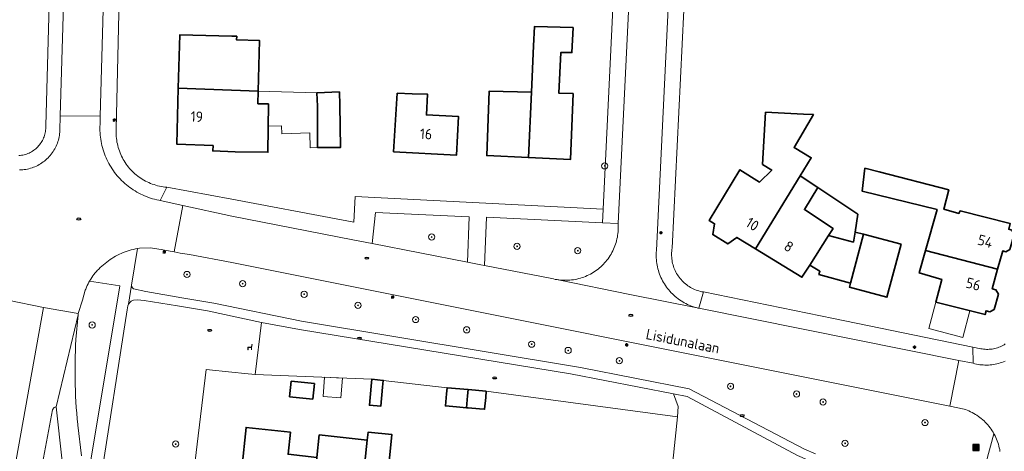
# Model space of a CAD drawing. Header units: metres. Extents: x 152610 to 160096, y 456114 to 462495.
# Tile 437 of 656: x 157473 to 157599, y 460658 to 460714. Entities that reach past the tile are written whole.
import ezdxf
from ezdxf.enums import TextEntityAlignment as Align

# ---------------------------------------------------------------- set-up
doc = ezdxf.new("R2010")
doc.units = ezdxf.units.M
doc.header["$LTSCALE"] = 0.5
doc.layers.get('0').update_dxf_attribs({"linetype": 'CONTINUOUS'})
for name, color, linetype, lineweight in [('B-PV-GR-BEPLANTING_CULTUUR_BOSPLANTSOEN-GV', 251, 'CONTINUOUS', 18), ('B-PV-GR-BOOM-S', 251, 'CONTINUOUS', 25), ('B-PV-IE-MEUBILAIR-S', 251, 'CONTINUOUS', 25), ('B-PV-IE-MEUBILAIR_WEGMEUBILAIR-S', 251, 'CONTINUOUS', 25), ('B-PV-IE-MEUBILAIR_WEGMEUBILAIR_AFVALBAK-S', 251, 'CONTINUOUS', 25), ('B-PV-OG-BEBOUWING-GV', 6, 'CONTINUOUS', 35), ('B-PV-OG-BEBOUWING-T18', 1, 'CONTINUOUS', 18), ('B-PV-OG-BEBOUWING_OVERBOUWING-GV', 251, 'CONTINUOUS', 18), ('B-PV-OG-BEBOUWING_SCHUUR-GV', 251, 'CONTINUOUS', 18), ('B-PV-OG-TERREIN_BEGROEID-GV', 251, 'CONTINUOUS', 18), ('B-PV-OG-TOPOGRAFIE-T18', 1, 'CONTINUOUS', 18), ('B-PV-VH-GESLOTENVERHARDING_ASFALT-GV', 251, 'CONTINUOUS', 18), ('B-PV-VH-HALFVERHARDING_GRAVEL-GV', 251, 'CONTINUOUS', 18), ('B-PV-VH-OPENVERHARDING_BETONSTRAATSTEEN-GV', 251, 'CONTINUOUS', 18), ('B-PV-VH-OPENVERHARDING_STRAATBAKSTEEN-GV', 251, 'CONTINUOUS', 18), ('B-PV-VH-OPENVERHARDING_TEGEL-GV', 251, 'CONTINUOUS', 18)]:
    doc.layers.add(name, color=color, linetype=linetype, lineweight=lineweight)
doc.styles.add('NLCS-ISO', font='NLCS-ISO.ttf')
doc.styles.add('NLCS-ISO-M750-T18', font='NLCS-ISO.ttf', dxfattribs={"height": 1.35})

# ---------------------------------------------------------------- blocks, each defined once
blk = doc.blocks.new('SIE-WEG_AFVALBAK-SO')
h = blk.add_hatch(color=256)
h.dxf.hatch_style = 1
h.paths.add_polyline_path([(-1.5, -1.5), (1.5, -1.5), (1.5, 1.5), (-1.5, 1.5)])
for points in [[(-2, -2), (2, -2), (2, 2), (-2, 2)], [(-1.5, -1.5), (1.5, -1.5), (1.5, 1.5), (-1.5, 1.5)]]:
    blk.add_lwpolyline(points, close=True)
blk = doc.blocks.new('SIE-MEUBILAIR_PAAL_LICHTMAST-SO')
for points in [[(-0.62, 0), (-1, 0)], [(-0.71, 0.71), (-0.44, 0.44)], [(0, 1), (0, 0.62)], [(0.44, 0.44), (0.71, 0.71)], [(1, 0), (0.62, 0)], [(-0.71, -0.71), (-0.44, -0.44)], [(0, -0.62), (0, -1)], [(0.44, -0.44), (0.71, -0.71)]]:
    blk.add_lwpolyline(points)
blk.add_circle((0, 0), 0.5)
blk = doc.blocks.new('SIE-MEUBILAIR_PUT_RIOOLPUT-SO')
blk.add_ellipse((0, 0), major_axis=(1.25, 0), ratio=0.54)
at = {"style": 'NLCS-ISO'}
blk.add_text('ri', height=0.75, dxfattribs=at).set_placement((-0.04, 0.07), align=Align.MIDDLE_CENTER)
blk = doc.blocks.new('SIE-WEG_ZITBANK-SO')
at = {"color": 0, "linetype": 'ByBlock', "lineweight": 18}
blk.add_lwpolyline([(-0.91, -1.63), (-0.91, -0.2), (1.09, -0.2), (1.09, -1.63), (1.29, -1.63), (1.29, -0.21), (1.54, 1.78), (1.33, 1.78), (1.11, 0), (-1.11, 0), (-1.11, -1.63)], close=True, dxfattribs=at)
blk = doc.blocks.new('SGR-BOOM_GBKN-SO')
at = {"linetype": 'ByBlock', "lineweight": 18}
h = blk.add_hatch(color=0, dxfattribs=at)
h.dxf.hatch_style = 1
edge = h.paths.add_edge_path()
edge.add_arc((0, 0), 0.25, 0, 360)
at = {"color": 0, "linetype": 'ByBlock', "lineweight": 18}
for radius in [2, 0.25]:
    blk.add_circle((0, 0), radius, dxfattribs=at)
at = {"color": 0, "linetype": 'ByBlock', "lineweight": 18, "style": 'NLCS-ISO'}
blk.add_attdef('SOORT', (2.5, 0), '', height=1.5, dxfattribs=at)

msp = doc.modelspace()

# ---------------------------------------------------------------- linework, layer by layer
at = {"layer": 'B-PV-GR-BEPLANTING_CULTUUR_BOSPLANTSOEN-GV', "flags": 128}
for points in [[(157532.753, 460665.967), (157557.392, 460662.659), (157557.467, 460663.983), (157556.857, 460665.639), (157543.586, 460668.182), (157508.709, 460673.907), (157503.812, 460674.806), (157502.994, 460668.113), (157518.026, 460667.494), (157519.495, 460667.357), (157527.704, 460666.407), (157530.437, 460666.168)], [(157557.035, 460640.781), (157557.697, 460646.929), (157575.04, 460645.022), (157575.848, 460656.633), (157574.107, 460657.121), (157572.838, 460657.684), (157558.601, 460665.297), (157556.857, 460665.639), (157557.467, 460663.983), (157557.392, 460662.659), (157555.095, 460640.935)]]:
    msp.add_lwpolyline(points, close=True, dxfattribs=at)
at = {"layer": 'B-PV-OG-BEBOUWING-GV', "flags": 128}
for points in [[(157543.947, 460712.747), (157538.967, 460712.891), (157538.851, 460710.376), (157538.575, 460704.405), (157538.187, 460696.012), (157543.587, 460695.761), (157543.93, 460704.243), (157542.091, 460704.299), (157542.359, 460709.541), (157543.789, 460709.52)], [(157500, 460711.634), (157493.295, 460711.796), (157493.106, 460704.931), (157503.408, 460704.561), (157503.553, 460711.079), (157500.623, 460711.146), (157500.634, 460711.619)], [(157503.408, 460704.561), (157493.106, 460704.931), (157492.908, 460697.748), (157497.585, 460697.555), (157497.556, 460696.862), (157500.455, 460696.741), (157504.642, 460696.69), (157504.717, 460702.911), (157503.372, 460702.927)], [(157513.914, 460702.733), (157513.845, 460704.448), (157510.944, 460704.332), (157511.013, 460702.617), (157511.041, 460697.314), (157513.983, 460697.285)], [(157538.575, 460704.405), (157533.136, 460704.569), (157532.818, 460696.262), (157538.187, 460696.012)], [(157523.234, 460704.225), (157521.308, 460704.276), (157520.823, 460696.769), (157528.928, 460696.34), (157529.177, 460701.294), (157525.062, 460701.496), (157525.171, 460704.174)], [(157573.576, 460701.607), (157568.715, 460701.849), (157568.325, 460695.127), (157569.503, 460694.409), (157567.916, 460692.867), (157565.402, 460694.447), (157561.435, 460687.934), (157562.154, 460687.493), (157561.9, 460686.113), (157563.854, 460684.915), (157565.001, 460685.747), (157567.406, 460684.272), (157573.159, 460693.653), (157574.592, 460695.991), (157572.39, 460697.289), (157574.866, 460701.543)], [(157581.506, 460694.667), (157581.128, 460691.702), (157590.796, 460689.349), (157589.309, 460684.062), (157598.583, 460681.645), (157599.241, 460684.011), (157599.643, 460683.897), (157600.162, 460684.204), (157600.706, 460686.161), (157600.418, 460686.686), (157600.014, 460686.795), (157600.215, 460687.517), (157593.754, 460689.143), (157593.605, 460688.83), (157591.643, 460689.367), (157592.279, 460691.854), (157583.317, 460694.194)], [(157575.435, 460692.151), (157573.159, 460693.653), (157567.406, 460684.272), (157573.378, 460680.61), (157574.389, 460682.184), (157576.821, 460685.972), (157577.409, 460686.887), (157573.72, 460689.329)], [(157580.598, 460688.743), (157575.435, 460692.151), (157573.72, 460689.329), (157577.409, 460686.887), (157576.821, 460685.972), (157580.02, 460685.139), (157580.226, 460686.425)], [(157581.326, 460686.14), (157580.226, 460686.425), (157580.02, 460685.139), (157576.821, 460685.972), (157574.389, 460682.184), (157575.698, 460681.381), (157575.587, 460680.968), (157579.637, 460679.877)], [(157586.164, 460684.88), (157581.326, 460686.14), (157579.637, 460679.877), (157579.494, 460679.346), (157584.321, 460678.046)], [(157598.583, 460681.645), (157589.309, 460684.062), (157588.495, 460681.169), (157591.413, 460680.348), (157590.627, 460677.432), (157596.963, 460675.817), (157597.097, 460676.299), (157597.579, 460676.165), (157598.133, 460676.478), (157598.682, 460678.453), (157598.369, 460679.007), (157597.887, 460679.141)], [(157510.639, 460666.944), (157507.654, 460667.244), (157507.445, 460665.254), (157510.43, 460664.955)], [(157519.412, 460666.466), (157519.495, 460667.357), (157518.026, 460667.494), (157517.944, 460666.613), (157517.716, 460664.16), (157519.185, 460664.024)], [(157530.2, 460663.832), (157530.356, 460665.368), (157530.437, 460666.168), (157527.704, 460666.407), (157527.638, 460665.642), (157527.5, 460664.067), (157528.919, 460663.943)], [(157532.753, 460665.967), (157530.437, 460666.168), (157530.356, 460665.368), (157530.2, 460663.832), (157530.413, 460663.813), (157531.907, 460663.683), (157532.549, 460663.627), (157532.681, 460665.135)], [(157507.543, 460660.706), (157501.835, 460661.31), (157500.725, 460650.662), (157503.709, 460650.35), (157503.604, 460649.345), (157507.62, 460648.934), (157507.344, 460646.229), (157507.516, 460646.21), (157506.829, 460640.009), (157509.128, 460639.723), (157509.598, 460644.264), (157509.873, 460644.236), (157510.325, 460648.658), (157510.056, 460648.686), (157510.963, 460657.448), (157507.245, 460657.841)], [(157517.444, 460659.657), (157511.262, 460660.337), (157510.963, 460657.448), (157510.056, 460648.686), (157510.325, 460648.658), (157516.225, 460648.054), (157517.143, 460656.793)], [(157519.263, 460638.715), (157521.594, 460638.472), (157523.451, 460656.125), (157520.226, 460656.467), (157520.601, 460660.392), (157517.552, 460660.683), (157517.444, 460659.657), (157517.143, 460656.793), (157516.225, 460648.054), (157520.186, 460647.649), (157519.968, 460645.499), (157519.68, 460645.535), (157519.644, 460645.235), (157519.932, 460645.149), (157519.718, 460643.095)]]:
    msp.add_lwpolyline(points, close=True, dxfattribs=at)
at = {"layer": 'B-PV-OG-BEBOUWING_OVERBOUWING-GV', "flags": 128}
for points in [[(157510.944, 460704.332), (157503.408, 460704.561), (157503.372, 460702.927), (157504.717, 460702.911), (157504.682, 460700.044), (157506.392, 460700.108), (157506.431, 460699.068), (157510.032, 460699.204), (157510.105, 460697.279), (157511.041, 460697.314), (157511.013, 460702.617)], [(157594.998, 460676.318), (157590.627, 460677.432), (157589.741, 460674.004), (157594.108, 460672.875)]]:
    msp.add_lwpolyline(points, close=True, dxfattribs=at)
at = {"layer": 'B-PV-OG-BEBOUWING_SCHUUR-GV', "flags": 128}
msp.add_lwpolyline([(157514.241, 460667.65), (157511.938, 460667.745), (157511.742, 460665.275), (157514.041, 460665.092)], close=True, dxfattribs=at)
at = {"layer": 'B-PV-OG-TERREIN_BEGROEID-GV', "flags": 128}
for points in [[(157530.558, 460688.395), (157518.513, 460688.952), (157518.073, 460684.953), (157530.335, 460682.566)], [(157549.73, 460687.519), (157547.701, 460687.615), (157532.767, 460688.327), (157532.527, 460682.139), (157541.192, 460680.452), (157541.418, 460680.396), (157541.646, 460680.347), (157541.876, 460680.306), (157542.011, 460680.286), (157542.107, 460680.274), (157542.339, 460680.249), (157542.571, 460680.232), (157542.805, 460680.223), (157543.038, 460680.222), (157543.271, 460680.229), (157543.504, 460680.244), (157543.736, 460680.267), (157543.967, 460680.298), (157544.197, 460680.337), (157544.425, 460680.384), (157544.652, 460680.438), (157544.877, 460680.501), (157545.099, 460680.571), (157545.319, 460680.648), (157545.536, 460680.733), (157545.751, 460680.826), (157545.962, 460680.926), (157546.169, 460681.032), (157546.372, 460681.146), (157546.572, 460681.267), (157546.767, 460681.395), (157546.958, 460681.529), (157547.144, 460681.67), (157547.325, 460681.817), (157547.501, 460681.97), (157547.671, 460682.129), (157547.836, 460682.294), (157547.995, 460682.464), (157548.149, 460682.64), (157548.296, 460682.821), (157548.437, 460683.007), (157548.571, 460683.198), (157548.699, 460683.393), (157548.82, 460683.592), (157548.934, 460683.795), (157549.041, 460684.003), (157549.141, 460684.213), (157549.234, 460684.427), (157549.319, 460684.644), (157549.397, 460684.864), (157549.467, 460685.087), (157549.53, 460685.311), (157549.584, 460685.538), (157549.631, 460685.767), (157549.67, 460685.997), (157549.702, 460686.228), (157549.725, 460686.46), (157549.74, 460686.692), (157549.747, 460686.926), (157549.747, 460687.159), (157549.738, 460687.392)], [(157495.097, 460655.606), (157496.702, 460668.744), (157500, 460668.413), (157501.678, 460668.245), (157502.994, 460668.113), (157503.812, 460674.806), (157496.882, 460676.299), (157493.03, 460676.933), (157488.724, 460677.621), (157487.848, 460677.702), (157487.357, 460677.671), (157487.063, 460677.554), (157486.874, 460677.377), (157486.716, 460677.174), (157486.635, 460676.957), (157486.531, 460676.423), (157483.04, 460654.134), (157482.633, 460650.588), (157492.16, 460649.351), (157492.413, 460651.669), (157492.86, 460655.751)]]:
    msp.add_lwpolyline(points, close=True, dxfattribs=at)
for points in [[(157596.12, 460653.202), (157598.11, 460660.478), (157597.993, 460660.68), (157597.87, 460660.878), (157597.74, 460661.072), (157597.603, 460661.262), (157597.46, 460661.446), (157597.311, 460661.625), (157597.155, 460661.8), (157596.994, 460661.968), (157596.827, 460662.131), (157596.655, 460662.289), (157596.477, 460662.44), (157596.294, 460662.585), (157596.106, 460662.724), (157595.914, 460662.856), (157595.717, 460662.982), (157595.516, 460663.101), (157595.312, 460663.213), (157595.103, 460663.318), (157594.891, 460663.415), (157594.676, 460663.505), (157594.457, 460663.588), (157594.29, 460663.646), (157592.416, 460664.021), (157500, 460682.503), (157494.559, 460683.534), (157493.351, 460683.726), (157492.969, 460683.801), (157492.566, 460683.88), (157491.354, 460684.119), (157490.91, 460684.206), (157489.475, 460684.416), (157488.135, 460684.362), (157487.865, 460684.317), (157487.092, 460679.598), (157487.14, 460679.385), (157487.211, 460679.25), (157487.34, 460679.132), (157488.929, 460678.782), (157493.565, 460677.978), (157497.678, 460677.273), (157508.972, 460674.962), (157544.884, 460668.999), (157558.867, 460666.266), (157573.734, 460658.506), (157575.153, 460657.916)], [(157480.989, 460651.95), (157485.602, 460679.499), (157481.677, 460680.11), (157481.604, 460679.977), (157481.493, 460679.764), (157481.389, 460679.547), (157481.293, 460679.328), (157481.204, 460679.104), (157481.145, 460678.942), (157480.765, 460677.68), (157480.24, 460675.94), (157480.218, 460675.802), (157479.942, 460672.609), (157479.902, 460671.881), (157479.87, 460671.152), (157479.846, 460670.423), (157479.83, 460669.694), (157479.821, 460668.965), (157479.821, 460668.235), (157479.829, 460667.506), (157479.845, 460666.777), (157479.869, 460666.048), (157479.901, 460665.319), (157479.94, 460664.591), (157479.988, 460663.863), (157480.044, 460663.136), (157480.108, 460662.409), (157480.18, 460661.684), (157480.189, 460661.595), (157480.673, 460657.635)], [(157478.165, 460656.948), (157477.402, 460663.955), (157477.336, 460663.941), (157477.273, 460663.92), (157477.212, 460663.891), (157477.156, 460663.856), (157477.104, 460663.813), (157477.057, 460663.765), (157477.017, 460663.712), (157476.983, 460663.654), (157476.956, 460663.593), (157476.941, 460663.545), (157475.763, 460657.381)]]:
    msp.add_lwpolyline(points, dxfattribs=at)
at = {"layer": 'B-PV-VH-GESLOTENVERHARDING_ASFALT-GV', "flags": 128}
msp.add_lwpolyline([(157475.781, 460676.719), (157471.155, 460677.681), (157469.842, 460664.23), (157469.853, 460664.151), (157469.857, 460664.115), (157469.859, 460664.054), (157469.852, 460663.993), (157468.965, 460658.743), (157465.351, 460638.498), (157461.157, 460615.257), (157456.821, 460590.985), (157456.635, 460589.821), (157456.485, 460585.562), (157459.239, 460584.967)], close=True, dxfattribs=at)
for points in [[(157472.053, 460636.424), (157473.466, 460644.541), (157473.845, 460646.616), (157475.763, 460657.381), (157476.941, 460663.545), (157476.956, 460663.593), (157476.983, 460663.654), (157477.017, 460663.712), (157477.057, 460663.765), (157477.104, 460663.813), (157477.156, 460663.856), (157477.212, 460663.891), (157477.273, 460663.92), (157477.336, 460663.941), (157477.402, 460663.955), (157480.218, 460675.802), (157480.24, 460675.94), (157475.781, 460676.719), (157459.239, 460584.967)], [(157480.673, 460657.635), (157480.189, 460661.595), (157480.18, 460661.684), (157480.108, 460662.409), (157480.044, 460663.136), (157479.988, 460663.863), (157479.94, 460664.591), (157479.901, 460665.319), (157479.869, 460666.048), (157479.845, 460666.777), (157479.829, 460667.506), (157479.821, 460668.235), (157479.821, 460668.965), (157479.83, 460669.694), (157479.846, 460670.423), (157479.87, 460671.152), (157479.902, 460671.881), (157479.942, 460672.609), (157480.218, 460675.802), (157477.402, 460663.955), (157478.165, 460656.948)]]:
    msp.add_lwpolyline(points, dxfattribs=at)
at = {"layer": 'B-PV-VH-HALFVERHARDING_GRAVEL-GV', "flags": 128}
msp.add_lwpolyline([(157575.153, 460657.916), (157573.734, 460658.506), (157558.867, 460666.266), (157544.884, 460668.999), (157508.972, 460674.962), (157497.678, 460677.273), (157493.565, 460677.978), (157488.929, 460678.782), (157487.34, 460679.132), (157487.211, 460679.25), (157487.14, 460679.385), (157487.092, 460679.598), (157486.716, 460677.174), (157486.874, 460677.377), (157487.063, 460677.554), (157487.357, 460677.671), (157487.848, 460677.702), (157488.724, 460677.621), (157493.03, 460676.933), (157496.882, 460676.299), (157503.812, 460674.806), (157508.709, 460673.907), (157543.586, 460668.182), (157556.857, 460665.639), (157558.601, 460665.297), (157572.838, 460657.684)], dxfattribs=at)
at = {"layer": 'B-PV-VH-OPENVERHARDING_BETONSTRAATSTEEN-GV', "flags": 128}
for points in [[(157471.155, 460677.681), (157475.781, 460676.719), (157480.24, 460675.94), (157480.765, 460677.68), (157481.145, 460678.942), (157481.204, 460679.104), (157481.293, 460679.328), (157481.389, 460679.547), (157481.493, 460679.764), (157481.604, 460679.977), (157481.677, 460680.11), (157481.721, 460680.186), (157481.846, 460680.391), (157481.977, 460680.592), (157482.115, 460680.789), (157482.259, 460680.981), (157482.41, 460681.167), (157482.567, 460681.349), (157482.68, 460681.473), (157482.869, 460681.671), (157483.063, 460681.863), (157483.264, 460682.05), (157483.469, 460682.231), (157483.68, 460682.405), (157483.895, 460682.573), (157484.116, 460682.735), (157484.341, 460682.89), (157484.57, 460683.039), (157484.804, 460683.181), (157485.042, 460683.316), (157485.284, 460683.444), (157485.529, 460683.565), (157485.778, 460683.678), (157486.03, 460683.785), (157486.285, 460683.884), (157486.543, 460683.975), (157486.803, 460684.059), (157487.065, 460684.135), (157487.33, 460684.203), (157487.597, 460684.264), (157487.865, 460684.317), (157488.135, 460684.362), (157489.475, 460684.416), (157490.91, 460684.206), (157491.354, 460684.119), (157492.566, 460683.88), (157493.682, 460689.854), (157490.773, 460690.493), (157490.604, 460690.525), (157490.335, 460690.583), (157490.069, 460690.648), (157489.804, 460690.722), (157489.541, 460690.803), (157489.282, 460690.891), (157489.024, 460690.987), (157488.77, 460691.091), (157488.519, 460691.202), (157488.271, 460691.32), (157488.027, 460691.445), (157487.786, 460691.578), (157487.55, 460691.717), (157487.317, 460691.863), (157487.089, 460692.016), (157486.866, 460692.176), (157486.647, 460692.342), (157486.433, 460692.514), (157486.224, 460692.692), (157486.021, 460692.877), (157485.823, 460693.067), (157485.63, 460693.263), (157485.444, 460693.464), (157485.263, 460693.671), (157485.089, 460693.883), (157484.92, 460694.1), (157484.758, 460694.322), (157484.603, 460694.548), (157484.454, 460694.779), (157484.313, 460695.014), (157484.177, 460695.253), (157484.049, 460695.496), (157483.929, 460695.743), (157483.815, 460695.993), (157483.709, 460696.246), (157483.61, 460696.502), (157483.519, 460696.761), (157483.435, 460697.023), (157483.359, 460697.286), (157483.29, 460697.552), (157483.23, 460697.82), (157483.177, 460698.089), (157483.132, 460698.36), (157483.095, 460698.633), (157483.066, 460698.905), (157483.045, 460699.179), (157483.031, 460699.453), (157483.026, 460699.728), (157483.029, 460700.003), (157483.04, 460700.277), (157483.069, 460701.318), (157477.922, 460701.391), (157477.865, 460699.49), (157477.864, 460699.472), (157477.853, 460699.267), (157477.833, 460699.063), (157477.805, 460698.86), (157477.77, 460698.658), (157477.727, 460698.458), (157477.675, 460698.26), (157477.617, 460698.063), (157477.55, 460697.87), (157477.476, 460697.679), (157477.395, 460697.491), (157477.306, 460697.306), (157477.21, 460697.125), (157477.107, 460696.948), (157476.998, 460696.775), (157476.881, 460696.606), (157476.759, 460696.442), (157476.63, 460696.283), (157476.494, 460696.129), (157476.353, 460695.98), (157476.206, 460695.838), (157476.054, 460695.701), (157475.896, 460695.569), (157475.734, 460695.445), (157475.567, 460695.326), (157475.395, 460695.215), (157475.219, 460695.11), (157475.039, 460695.012), (157474.855, 460694.921), (157474.668, 460694.837), (157474.478, 460694.761), (157474.285, 460694.692), (157474.09, 460694.631), (157473.892, 460694.578), (157473.692, 460694.532), (157473.491, 460694.494), (157473.288, 460694.464), (157473.084, 460694.442), (157472.88, 460694.428), (157472.675, 460694.422)], [(157599.545, 460669.831), (157599.34, 460669.746), (157599.132, 460669.669), (157598.921, 460669.599), (157598.708, 460669.537), (157598.493, 460669.482), (157598.276, 460669.435), (157598.057, 460669.396), (157597.837, 460669.365), (157597.616, 460669.342), (157597.395, 460669.327), (157597.173, 460669.32), (157596.951, 460669.321), (157596.729, 460669.33), (157596.508, 460669.347), (157596.287, 460669.372), (157596.068, 460669.405), (157595.849, 460669.445), (157595.633, 460669.494), (157595.418, 460669.55), (157593.603, 460669.914), (157592.416, 460664.021), (157594.29, 460663.646), (157594.457, 460663.588), (157594.676, 460663.505), (157594.891, 460663.415), (157595.103, 460663.318), (157595.312, 460663.213), (157595.516, 460663.101), (157595.717, 460662.982), (157595.914, 460662.856), (157596.106, 460662.724), (157596.294, 460662.585), (157596.477, 460662.44), (157596.655, 460662.289), (157596.827, 460662.131), (157596.994, 460661.968), (157597.155, 460661.8), (157597.311, 460661.625), (157597.46, 460661.446), (157597.603, 460661.262), (157597.74, 460661.072), (157597.87, 460660.878), (157597.993, 460660.68), (157598.11, 460660.478), (157598.143, 460660.418), (157598.25, 460660.212), (157598.351, 460660.001), (157598.444, 460659.788), (157598.53, 460659.571), (157598.608, 460659.351), (157598.679, 460659.129), (157598.742, 460658.905), (157598.797, 460658.678), (157598.844, 460658.45), (157598.884, 460658.22)]]:
    msp.add_lwpolyline(points, dxfattribs=at)
msp.add_lwpolyline([(157500, 460688.466), (157493.682, 460689.854), (157492.566, 460683.88), (157492.969, 460683.801), (157493.351, 460683.726), (157494.559, 460683.534), (157500, 460682.503), (157592.416, 460664.021), (157593.603, 460669.914), (157560.126, 460676.619), (157551.244, 460678.417), (157542.011, 460680.286), (157541.876, 460680.306), (157541.646, 460680.347), (157541.418, 460680.396), (157541.192, 460680.452), (157532.527, 460682.139), (157532.074, 460682.227), (157530.335, 460682.566), (157518.073, 460684.953), (157515.597, 460685.434)], close=True, dxfattribs=at)
at = {"layer": 'B-PV-VH-OPENVERHARDING_STRAATBAKSTEEN-GV', "flags": 128}
msp.add_lwpolyline([(157484.954, 460777.607), (157479.802, 460777.771), (157479.385, 460750), (157477.922, 460701.391), (157483.069, 460701.318), (157484.428, 460750)], close=True, dxfattribs=at)
msp.add_lwpolyline([(157552.776, 460749.999), (157549.73, 460687.519), (157549.738, 460687.392), (157549.747, 460687.159), (157549.747, 460686.926), (157549.74, 460686.692), (157549.725, 460686.46), (157549.702, 460686.228), (157549.67, 460685.997), (157549.631, 460685.767), (157549.584, 460685.538), (157549.53, 460685.311), (157549.467, 460685.087), (157549.397, 460684.864), (157549.319, 460684.644), (157549.234, 460684.427), (157549.141, 460684.213), (157549.041, 460684.003), (157548.934, 460683.795), (157548.82, 460683.592), (157548.699, 460683.393), (157548.571, 460683.198), (157548.437, 460683.007), (157548.296, 460682.821), (157548.149, 460682.64), (157547.995, 460682.464), (157547.836, 460682.294), (157547.671, 460682.129), (157547.501, 460681.97), (157547.325, 460681.817), (157547.144, 460681.67), (157546.958, 460681.529), (157546.767, 460681.395), (157546.572, 460681.267), (157546.372, 460681.146), (157546.169, 460681.032), (157545.962, 460680.926), (157545.751, 460680.826), (157545.536, 460680.733), (157545.319, 460680.648), (157545.099, 460680.571), (157544.877, 460680.501), (157544.652, 460680.438), (157544.425, 460680.384), (157544.197, 460680.337), (157543.967, 460680.298), (157543.736, 460680.267), (157543.504, 460680.244), (157543.271, 460680.229), (157543.038, 460680.222), (157542.805, 460680.223), (157542.571, 460680.232), (157542.339, 460680.249), (157542.107, 460680.274), (157542.011, 460680.286), (157551.244, 460678.417), (157560.126, 460676.619), (157560.006, 460676.647), (157559.777, 460676.706), (157559.549, 460676.773), (157559.324, 460676.848), (157559.102, 460676.93), (157558.883, 460677.02), (157558.667, 460677.117), (157558.454, 460677.222), (157558.245, 460677.333), (157558.04, 460677.451), (157557.839, 460677.577), (157557.642, 460677.709), (157557.45, 460677.847), (157557.262, 460677.992), (157557.08, 460678.144), (157556.903, 460678.301), (157556.731, 460678.464), (157556.565, 460678.633), (157556.404, 460678.808), (157556.25, 460678.987), (157556.102, 460679.172), (157555.96, 460679.362), (157555.824, 460679.556), (157555.695, 460679.755), (157555.573, 460679.958), (157555.458, 460680.165), (157555.35, 460680.376), (157555.249, 460680.591), (157555.156, 460680.808), (157555.07, 460681.029), (157554.991, 460681.253), (157554.92, 460681.479), (157554.857, 460681.707), (157554.801, 460681.937), (157554.753, 460682.17), (157554.713, 460682.403), (157554.681, 460682.638), (157554.657, 460682.874), (157554.641, 460683.11), (157554.633, 460683.347), (157554.632, 460683.584), (157554.64, 460683.821), (157554.656, 460684.057), (157557.824, 460749.999)], dxfattribs=at)
at = {"layer": 'B-PV-VH-OPENVERHARDING_TEGEL-GV', "flags": 128}
for points in [[(157547.785, 460689.382), (157547.701, 460687.615), (157549.73, 460687.519), (157552.776, 460749.999), (157555.097, 460797.724), (157553.047, 460797.219), (157550.731, 460750)], [(157547.701, 460687.615), (157547.785, 460689.382), (157515.898, 460690.996), (157515.731, 460687.682), (157514.104, 460687.989), (157500, 460690.648), (157491.618, 460692.198), (157490.773, 460690.493), (157493.682, 460689.854), (157500, 460688.466), (157515.597, 460685.434), (157518.073, 460684.953), (157518.513, 460688.952), (157530.558, 460688.395), (157530.335, 460682.566), (157532.074, 460682.227), (157532.527, 460682.139), (157532.767, 460688.327)], [(157577.454, 460675.298), (157560.706, 460678.721), (157560.126, 460676.619), (157593.603, 460669.914), (157595.418, 460669.55), (157595.389, 460671.632)]]:
    msp.add_lwpolyline(points, close=True, dxfattribs=at)
for points in [[(157477.425, 460749.999), (157476.053, 460700.084), (157476.054, 460700.052), (157476.054, 460699.879), (157476.046, 460699.707), (157476.03, 460699.536), (157476.006, 460699.365), (157475.975, 460699.196), (157475.935, 460699.028), (157475.888, 460698.863), (157475.833, 460698.699), (157475.77, 460698.539), (157475.7, 460698.381), (157475.623, 460698.227), (157475.539, 460698.077), (157475.448, 460697.931), (157475.35, 460697.789), (157475.246, 460697.652), (157475.136, 460697.52), (157475.019, 460697.393), (157474.897, 460697.272), (157474.769, 460697.156), (157474.636, 460697.047), (157474.498, 460696.944), (157474.356, 460696.847), (157474.209, 460696.757), (157474.058, 460696.674), (157473.903, 460696.598), (157473.745, 460696.529), (157473.584, 460696.468), (157473.421, 460696.414), (157473.255, 460696.368), (157473.087, 460696.33), (157472.918, 460696.299), (157472.747, 460696.277), (157472.575, 460696.262)], [(157472.675, 460694.422), (157472.88, 460694.428), (157473.084, 460694.442), (157473.288, 460694.464), (157473.491, 460694.494), (157473.692, 460694.532), (157473.892, 460694.578), (157474.09, 460694.631), (157474.285, 460694.692), (157474.478, 460694.761), (157474.668, 460694.837), (157474.855, 460694.921), (157475.039, 460695.012), (157475.219, 460695.11), (157475.395, 460695.215), (157475.567, 460695.326), (157475.734, 460695.445), (157475.896, 460695.569), (157476.054, 460695.701), (157476.206, 460695.838), (157476.353, 460695.98), (157476.494, 460696.129), (157476.63, 460696.283), (157476.759, 460696.442), (157476.881, 460696.606), (157476.998, 460696.775), (157477.107, 460696.948), (157477.21, 460697.125), (157477.306, 460697.306), (157477.395, 460697.491), (157477.476, 460697.679), (157477.55, 460697.87), (157477.617, 460698.063), (157477.675, 460698.26), (157477.727, 460698.458), (157477.77, 460698.658), (157477.805, 460698.86), (157477.833, 460699.063), (157477.853, 460699.267), (157477.864, 460699.472), (157477.865, 460699.49), (157477.922, 460701.391), (157479.385, 460750)], [(157484.428, 460750), (157483.069, 460701.318), (157483.04, 460700.277), (157483.029, 460700.003), (157483.026, 460699.728), (157483.031, 460699.453), (157483.045, 460699.179), (157483.066, 460698.905), (157483.095, 460698.633), (157483.132, 460698.36), (157483.177, 460698.089), (157483.23, 460697.82), (157483.29, 460697.552), (157483.359, 460697.286), (157483.435, 460697.023), (157483.519, 460696.761), (157483.61, 460696.502), (157483.709, 460696.246), (157483.815, 460695.993), (157483.929, 460695.743), (157484.049, 460695.496), (157484.177, 460695.253), (157484.313, 460695.014), (157484.454, 460694.779), (157484.603, 460694.548), (157484.758, 460694.322), (157484.92, 460694.1), (157485.089, 460693.883), (157485.263, 460693.671), (157485.444, 460693.464), (157485.63, 460693.263), (157485.823, 460693.067), (157486.021, 460692.877), (157486.224, 460692.692), (157486.433, 460692.514), (157486.647, 460692.342), (157486.866, 460692.176), (157487.089, 460692.016), (157487.317, 460691.863), (157487.55, 460691.717), (157487.786, 460691.578), (157488.027, 460691.445), (157488.271, 460691.32), (157488.519, 460691.202), (157488.77, 460691.091), (157489.024, 460690.987), (157489.282, 460690.891), (157489.541, 460690.803), (157489.804, 460690.722), (157490.069, 460690.648), (157490.335, 460690.583), (157490.604, 460690.525), (157490.773, 460690.493), (157491.618, 460692.198), (157491.381, 460692.222), (157491.145, 460692.253), (157490.91, 460692.293), (157490.677, 460692.341), (157490.445, 460692.396), (157490.215, 460692.459), (157489.988, 460692.53), (157489.763, 460692.608), (157489.54, 460692.694), (157489.321, 460692.787), (157489.105, 460692.888), (157488.892, 460692.995), (157488.684, 460693.11), (157488.479, 460693.232), (157488.278, 460693.361), (157488.082, 460693.496), (157487.89, 460693.638), (157487.704, 460693.786), (157487.522, 460693.94), (157487.346, 460694.1), (157487.175, 460694.266), (157487.01, 460694.438), (157486.85, 460694.615), (157486.697, 460694.798), (157486.55, 460694.985), (157486.409, 460695.178), (157486.275, 460695.375), (157486.148, 460695.576), (157486.027, 460695.782), (157485.913, 460695.991), (157485.807, 460696.204), (157485.707, 460696.421), (157485.615, 460696.641), (157485.531, 460696.863), (157485.454, 460697.089), (157485.384, 460697.317), (157485.323, 460697.547), (157485.269, 460697.779), (157485.222, 460698.013), (157485.184, 460698.248), (157485.153, 460698.484), (157485.131, 460698.722), (157485.117, 460698.959), (157485.11, 460699.198), (157485.111, 460699.436), (157485.121, 460699.674), (157486.254, 460749.999)], [(157557.824, 460749.999), (157554.656, 460684.057), (157554.64, 460683.821), (157554.632, 460683.584), (157554.633, 460683.347), (157554.641, 460683.11), (157554.657, 460682.874), (157554.681, 460682.638), (157554.713, 460682.403), (157554.753, 460682.17), (157554.801, 460681.937), (157554.857, 460681.707), (157554.92, 460681.479), (157554.991, 460681.253), (157555.07, 460681.029), (157555.156, 460680.808), (157555.249, 460680.591), (157555.35, 460680.376), (157555.458, 460680.165), (157555.573, 460679.958), (157555.695, 460679.755), (157555.824, 460679.556), (157555.96, 460679.362), (157556.102, 460679.172), (157556.25, 460678.987), (157556.404, 460678.808), (157556.565, 460678.633), (157556.731, 460678.464), (157556.903, 460678.301), (157557.08, 460678.144), (157557.262, 460677.992), (157557.45, 460677.847), (157557.642, 460677.709), (157557.839, 460677.577), (157558.04, 460677.451), (157558.245, 460677.333), (157558.454, 460677.222), (157558.667, 460677.117), (157558.883, 460677.02), (157559.102, 460676.93), (157559.324, 460676.848), (157559.549, 460676.773), (157559.777, 460676.706), (157560.006, 460676.647), (157560.126, 460676.619), (157560.706, 460678.721), (157560.523, 460678.755), (157560.33, 460678.798), (157560.139, 460678.849), (157559.951, 460678.908), (157559.764, 460678.975), (157559.581, 460679.049), (157559.401, 460679.13), (157559.224, 460679.219), (157559.051, 460679.314), (157558.881, 460679.417), (157558.717, 460679.526), (157558.556, 460679.642), (157558.401, 460679.764), (157558.251, 460679.893), (157558.105, 460680.027), (157557.966, 460680.168), (157557.832, 460680.313), (157557.704, 460680.464), (157557.583, 460680.62), (157557.468, 460680.781), (157557.359, 460680.946), (157557.257, 460681.116), (157557.163, 460681.29), (157557.075, 460681.467), (157556.994, 460681.648), (157556.921, 460681.832), (157556.856, 460682.018), (157556.798, 460682.207), (157556.747, 460682.398), (157556.705, 460682.592), (157556.67, 460682.786), (157556.643, 460682.982), (157556.624, 460683.179), (157556.614, 460683.377), (157556.611, 460683.575), (157556.616, 460683.772), (157556.629, 460683.97), (157556.65, 460684.166), (157556.679, 460684.362), (157559.888, 460749.998)], [(157483.04, 460654.134), (157486.531, 460676.423), (157486.635, 460676.957), (157486.716, 460677.174), (157487.092, 460679.598), (157487.865, 460684.317), (157487.597, 460684.264), (157487.33, 460684.203), (157487.065, 460684.135), (157486.803, 460684.059), (157486.543, 460683.975), (157486.285, 460683.884), (157486.03, 460683.785), (157485.778, 460683.678), (157485.529, 460683.565), (157485.284, 460683.444), (157485.042, 460683.316), (157484.804, 460683.181), (157484.57, 460683.039), (157484.341, 460682.89), (157484.116, 460682.735), (157483.895, 460682.573), (157483.68, 460682.405), (157483.469, 460682.231), (157483.264, 460682.05), (157483.063, 460681.863), (157482.869, 460681.671), (157482.68, 460681.473), (157482.567, 460681.349), (157482.41, 460681.167), (157482.259, 460680.981), (157482.115, 460680.789), (157481.977, 460680.592), (157481.846, 460680.391), (157481.721, 460680.186), (157481.677, 460680.11), (157485.602, 460679.499), (157480.989, 460651.95)], [(157599.557, 460672.036), (157599.403, 460671.938), (157599.245, 460671.847), (157599.083, 460671.763), (157598.918, 460671.686), (157598.75, 460671.617), (157598.578, 460671.555), (157598.404, 460671.5), (157598.228, 460671.454), (157598.05, 460671.415), (157597.87, 460671.383), (157597.69, 460671.36), (157597.508, 460671.345), (157597.326, 460671.338), (157597.144, 460671.338), (157596.962, 460671.347), (157596.78, 460671.364), (157596.599, 460671.389), (157596.42, 460671.421), (157595.389, 460671.632), (157595.418, 460669.55), (157595.633, 460669.494), (157595.849, 460669.445), (157596.068, 460669.405), (157596.287, 460669.372), (157596.508, 460669.347), (157596.729, 460669.33), (157596.951, 460669.321), (157597.173, 460669.32), (157597.395, 460669.327), (157597.616, 460669.342), (157597.837, 460669.365), (157598.057, 460669.396), (157598.276, 460669.435), (157598.493, 460669.482), (157598.708, 460669.537), (157598.921, 460669.599), (157599.132, 460669.669), (157599.34, 460669.746), (157599.545, 460669.831)], [(157598.884, 460658.22), (157598.844, 460658.45), (157598.797, 460658.678), (157598.742, 460658.905), (157598.679, 460659.129), (157598.608, 460659.351), (157598.53, 460659.571), (157598.444, 460659.788), (157598.351, 460660.001), (157598.25, 460660.212), (157598.143, 460660.418), (157598.11, 460660.478), (157596.12, 460653.202)]]:
    msp.add_lwpolyline(points, dxfattribs=at)

# ---------------------------------------------------------------- block references
at = {"layer": 'B-PV-GR-BOOM-S', "xscale": 0.2, "yscale": 0.2, "zscale": 0.2}
for p in [(157548.01, 460694.942), (157525.725, 460685.795), (157536.722, 460684.591), (157544.537, 460684.042), (157494.229, 460680.975), (157501.398, 460679.786), (157509.314, 460678.427), (157516.245, 460677), (157523.677, 460675.176), (157482.024, 460674.482), (157530.232, 460673.852), (157538.601, 460672.005), (157543.3, 460671.2), (157549.897, 460669.877), (157564.202, 460666.586), (157572.696, 460665.601), (157576.117, 460664.577), (157589.227, 460661.927), (157492.779, 460659.158), (157578.947, 460659.247)]:
    msp.add_blockref('SGR-BOOM_GBKN-SO', p, dxfattribs=at)
at = {"layer": 'B-PV-IE-MEUBILAIR-S', "xscale": 0.2, "yscale": 0.2, "zscale": 0.2}
for name, p in [('SIE-MEUBILAIR_PAAL_LICHTMAST-SO', (157484.891, 460700.845)), ('SIE-MEUBILAIR_PUT_RIOOLPUT-SO', (157480.308, 460688.113)), ('SIE-MEUBILAIR_PAAL_LICHTMAST-SO', (157555.235, 460686.34)), ('SIE-MEUBILAIR_PAAL_LICHTMAST-SO', (157491.305, 460683.877)), ('SIE-MEUBILAIR_PUT_RIOOLPUT-SO', (157517.385, 460683.083)), ('SIE-MEUBILAIR_PAAL_LICHTMAST-SO', (157520.711, 460678.076)), ('SIE-MEUBILAIR_PUT_RIOOLPUT-SO', (157551.361, 460675.722)), ('SIE-MEUBILAIR_PUT_RIOOLPUT-SO', (157497.158, 460673.782)), ('SIE-MEUBILAIR_PUT_RIOOLPUT-SO', (157516.44, 460672.781)), ('SIE-MEUBILAIR_PAAL_LICHTMAST-SO', (157550.82, 460671.923)), ('SIE-MEUBILAIR_PAAL_LICHTMAST-SO', (157587.875, 460671.627)), ('SIE-MEUBILAIR_PUT_RIOOLPUT-SO', (157533.832, 460667.666)), ('SIE-MEUBILAIR_PUT_RIOOLPUT-SO', (157565.69, 460662.806))]:
    msp.add_blockref(name, p, dxfattribs=at)
at = {"layer": 'B-PV-IE-MEUBILAIR_WEGMEUBILAIR-S', "xscale": 0.2, "yscale": 0.2, "zscale": 0.2}
msp.add_blockref('SIE-WEG_ZITBANK-SO', (157502.299, 460671.615), dxfattribs=at)
at = {"layer": 'B-PV-IE-MEUBILAIR_WEGMEUBILAIR_AFVALBAK-S', "xscale": 0.2, "yscale": 0.2, "zscale": 0.2}
msp.add_blockref('SIE-WEG_AFVALBAK-SO', (157595.791, 460658.719), dxfattribs=at)

# ---------------------------------------------------------------- texts
at = {"layer": 'B-PV-OG-BEBOUWING-T18', "style": 'NLCS-ISO-M750-T18'}
for s, rotation, p in [('19', 358.4, (157495.506, 460701.271)), ('16', 357, (157525.008, 460699.051)), ('10', 328.5, (157567.018, 460687.443)), ('8', 328.5, (157571.699, 460684.572)), ('54', 344.5, (157596.99, 460685.25)), ('56', 344.5, (157595.456, 460679.731))]:
    msp.add_text(s, height=1.35, rotation=rotation, dxfattribs=at).set_placement(p, align=Align.MIDDLE)
at = {"layer": 'B-PV-OG-TOPOGRAFIE-T18', "style": 'NLCS-ISO-M750-T18'}
msp.add_text('Lisidunalaan', height=1.35, rotation=348.5, dxfattribs=at).set_placement((157558.055, 460672.399), align=Align.MIDDLE)

doc.saveas('drawing.dxf')
